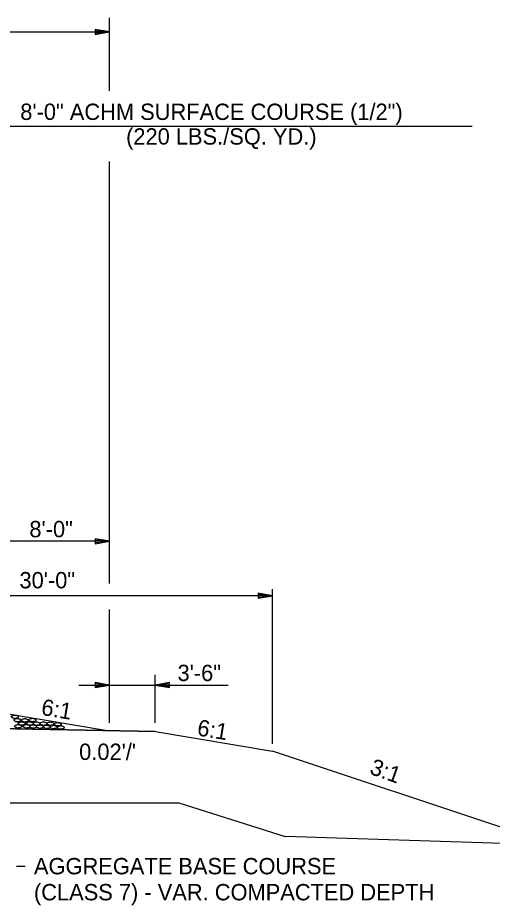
# Model space of a CAD drawing. Extents: x 1734743 to 1735935, y 759845 to 763831.
# Drawn here: x 1735828.2 to 1735863.1, y 760671.4 to 760736.6 of the extents above; entities that cross this region are included whole.
import ezdxf

# ---------------------------------------------------------------- set-up
doc = ezdxf.new("R2010")
doc.units = 0
for name, color, linetype in [('1', 7, 'Continuous'), ('19', 7, 'Continuous'), ('Level 1', 7, 'Continuous')]:
    doc.layers.add(name, color=color, linetype=linetype)

# ---------------------------------------------------------------- blocks, each defined once
blk = doc.blocks.new('ROCKS')
at = {"layer": '1'}
blk.add_spline([(0.013, 0.06), (0.053, 0.053), (0.107, 0.033), (0.133, 0.013), (0.133, -0.007), (0.12, -0.033), (0.107, -0.04), (0.073, -0.053), (0.033, -0.067), (0.013, -0.067), (-0.02, -0.06), (-0.06, -0.053), (-0.087, -0.047), (-0.113, -0.02), (-0.113, -0.007), (-0.107, 0.02), (-0.087, 0.033), (-0.067, 0.047), (-0.033, 0.053), (-0.02, 0.06), (0.013, 0.06)], degree=3, dxfattribs=at)

msp = doc.modelspace()

# ---------------------------------------------------------------- linework, layer by layer
at = {"layer": '19'}
for p, q in [((1735834.934, 760731.219), (1735834.934, 760736.578)), ((1735778.678, 760735.532), (1735834.934, 760735.532)), ((1735833.884, 760735.716), (1735833.884, 760735.348)), ((1735834.934, 760735.532), (1735833.884, 760735.716)), ((1735834.654, 760735.558), (1735833.884, 760735.62)), ((1735833.884, 760735.348), (1735834.934, 760735.532)), ((1735833.884, 760735.436), (1735834.654, 760735.506)), ((1735826.931, 760728.604), (1735861.593, 760728.604)), ((1735834.934, 760695.005), (1735834.934, 760726.012)), ((1735834.934, 760698.114), (1735826.931, 760698.114)), ((1735833.884, 760698.297), (1735833.884, 760697.93)), ((1735834.934, 760698.114), (1735833.884, 760698.297)), ((1735834.654, 760698.14), (1735833.884, 760698.201)), ((1735833.884, 760697.93), (1735834.934, 760698.114)), ((1735833.884, 760698.017), (1735834.654, 760698.087)), ((1735846.931, 760683.227), (1735846.931, 760694.61)), ((1735846.931, 760694.11), (1735816.931, 760694.11)), ((1735845.881, 760694.294), (1735845.881, 760693.927)), ((1735846.931, 760694.11), (1735845.881, 760694.294)), ((1735846.651, 760694.137), (1735845.881, 760694.198)), ((1735845.881, 760693.927), (1735846.931, 760694.11)), ((1735845.881, 760694.014), (1735846.651, 760694.084)), ((1735834.934, 760684.782), (1735834.934, 760693.113)), ((1735838.303, 760684.769), (1735838.303, 760688.317)), ((1735832.695, 760687.552), (1735843.653, 760687.552)), ((1735833.884, 760687.736), (1735833.884, 760687.368)), ((1735834.934, 760687.552), (1735833.884, 760687.736)), ((1735834.654, 760687.578), (1735833.884, 760687.639)), ((1735833.884, 760687.368), (1735834.934, 760687.552)), ((1735833.884, 760687.456), (1735834.654, 760687.526)), ((1735839.353, 760687.735), (1735838.303, 760687.552)), ((1735838.303, 760687.552), (1735839.353, 760687.368)), ((1735839.353, 760687.639), (1735838.583, 760687.578)), ((1735838.583, 760687.525), (1735839.353, 760687.455)), ((1735839.353, 760687.368), (1735839.353, 760687.735)), ((1735826.931, 760685.538), (1735834.952, 760684.201)), ((1735792.835, 760685.044), (1735838.326, 760684.134)), ((1735838.307, 760684.137), (1735818.931, 760684.524)), ((1735838.326, 760684.134), (1735846.921, 760682.701)), ((1735867.676, 760675.788), (1735846.931, 760682.702)), ((1735827.621, 760678.902), (1735840.032, 760678.902)), ((1735840.032, 760678.902), (1735847.86, 760676.418)), ((1735867.689, 760675.787), (1735847.86, 760676.418)), ((1735828.104, 760674.252), (1735828.748, 760674.252))]:
    msp.add_line(p, q, dxfattribs=at)

# ---------------------------------------------------------------- block references
at = {"layer": 'Level 1', "xscale": 2.011654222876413, "yscale": -2.011654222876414, "rotation": 178.00441377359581}
for p in [(1735828.018, 760685.228), (1735828.195, 760684.98), (1735828.257, 760684.531), (1735828.51, 760684.736), (1735828.742, 760684.97), (1735828.865, 760684.529), (1735829.118, 760684.734), (1735829.303, 760684.991), (1735829.356, 760684.512), (1735829.61, 760684.726), (1735829.852, 760684.503), (1735830.121, 760684.725), (1735830.348, 760684.491), (1735830.632, 760684.723), (1735831.158, 760684.682), (1735830.848, 760684.475), (1735831.377, 760684.444)]:
    msp.add_blockref('ROCKS', p, dxfattribs=at)

# ---------------------------------------------------------------- texts
at = {"layer": '19'}
for s, p in [('8\'-0" ACHM SURFACE COURSE (1/2")', (1735828.387, 760729.07)), ('(220 LBS./SQ. YD.)', (1735836.163, 760727.258)), ('8\'-0"', (1735829.057, 760698.412)), ('30\'-0"', (1735828.329, 760694.659)), ('3\'-6"', (1735839.943, 760687.848)), ("0.02'/'", (1735832.713, 760682.054))]:
    msp.add_text(s, height=1.2, dxfattribs=at).set_placement(p)
for s, rotation, p in [('6:1', 350.54888, (1735829.872, 760685.369)), ('6:1', 350.54888, (1735841.33, 760683.863)), ('3:1', 340.49426, (1735853.99, 760681.053)), ('AGGREGATE BASE COURSE', 360, (1735829.393, 760673.652)), ('(CLASS 7) - VAR. COMPACTED DEPTH', 360, (1735829.393, 760671.74))]:
    msp.add_text(s, height=1.2, rotation=rotation, dxfattribs=at).set_placement(p)

doc.saveas('drawing.dxf')
